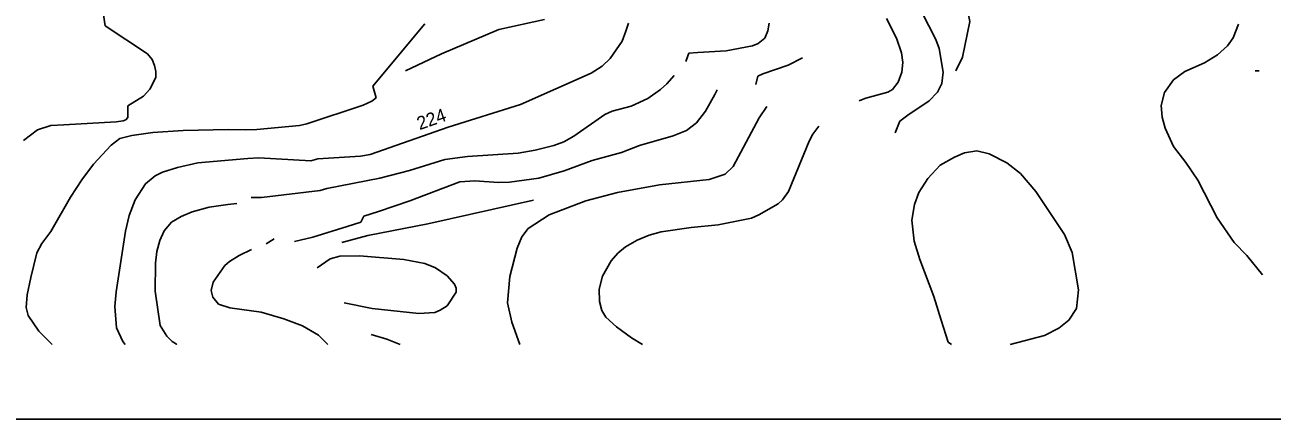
# Model space of a CAD drawing. Extents: x -662500 to -655523, y -1056000 to -1049993.
# Drawn here: x -659735 to -658791, y -1054264 to -1053965 of the extents above; entities that cross this region are included whole.
import ezdxf

# ---------------------------------------------------------------- set-up
doc = ezdxf.new("R2010")
doc.units = 0
for name, color, linetype in [('Vrstva 24', 7, 'Continuous'), ('Vrstva 7', 7, 'Continuous'), ('Vrstva 9', 7, 'Continuous')]:
    doc.layers.add(name, color=color, linetype=linetype)

msp = doc.modelspace()

# ---------------------------------------------------------------- linework, layer by layer
at = {"layer": 'Vrstva 24'}
for points in [[(-659029.99, -1054000), (-659025, -1053989.5), (-659019.5, -1053962.5), (-659023, -1053944.5), (-659039.5, -1053917.5), (-659056, -1053881.5), (-659059.5, -1053854.5), (-659055.5, -1053809.5), (-659054, -1053797.5), (-659058.5, -1053787), (-659062, -1053770.5), (-659080, -1053737.5), (-659081, -1053715), (-659074.5, -1053701.5), (-659063, -1053688), (-659035, -1053672.5)], [(-659446.58, -1054000), (-659419.5, -1053987), (-659376, -1053968.5), (-659341.5, -1053961)], [(-658803.41, -1054000), (-658800.44, -1054000)]]:
    msp.add_lwpolyline(points, dxfattribs=at)
at = {"layer": 'Vrstva 7'}
for p, q in [((-659045.26, -1053976.25), (-659061.21, -1053944.36)), ((-659674.04, -1053965.75), (-659675.2, -1053957.63)), ((-659074.88, -1053975.11), (-659082.43, -1053960.31)), ((-659642.01, -1053987.17), (-659674.04, -1053965.75)), ((-659431.99, -1053964.25), (-659471.32, -1054011.6)), ((-659279.86, -1053969.92), (-659282.58, -1053977.56)), ((-659277.92, -1053963.72), (-659279.86, -1053969.92)), ((-659174.55, -1053975.11), (-659172.27, -1053969.7)), ((-659172.27, -1053969.7), (-659171.41, -1053963.72)), ((-658820.02, -1053974.83), (-658816.03, -1053964.58)), ((-659282.58, -1053977.56), (-659291.58, -1053990.63)), ((-659183.94, -1053981.09), (-659179.67, -1053979.24)), ((-659179.67, -1053979.24), (-659174.55, -1053975.11)), ((-659071.04, -1053986.22), (-659074.88, -1053975.11)), ((-659042.7, -1053983.09), (-659045.26, -1053976.25)), ((-658824.43, -1053981.09), (-658820.02, -1053974.83)), ((-659638.56, -1053991.25), (-659642.01, -1053987.17)), ((-659234.42, -1053992.83), (-659232.23, -1053986.49)), ((-659232.23, -1053986.49), (-659225.23, -1053985.94)), ((-659225.23, -1053985.94), (-659203.88, -1053984.8)), ((-659203.88, -1053984.8), (-659183.94, -1053981.09)), ((-659070.04, -1053993.62), (-659071.04, -1053986.22)), ((-659039.71, -1054000.89), (-659042.7, -1053983.09)), ((-658841.8, -1053993.77), (-658831.98, -1053987.93)), ((-658831.98, -1053987.93), (-658824.43, -1053981.09)), ((-659636.59, -1053995.86), (-659638.56, -1053991.25)), ((-659635.74, -1054000.47), (-659636.59, -1053995.86)), ((-659297.85, -1053996.47), (-659306.11, -1054001.6)), ((-659291.58, -1053990.63), (-659297.85, -1053996.47)), ((-659156.89, -1053995.62), (-659176.06, -1054002.09)), ((-659146.03, -1053990.18), (-659156.89, -1053995.62)), ((-659070.89, -1054001.03), (-659070.04, -1053993.62)), ((-658856.61, -1054000.31), (-658841.8, -1053993.77)), ((-659640.2, -1054013.87), (-659635.8, -1054004.89)), ((-659635.8, -1054004.89), (-659635.74, -1054000.47)), ((-659306.11, -1054001.6), (-659359.64, -1054025.52)), ((-659248.87, -1054009.85), (-659243.29, -1054003.55)), ((-659179.83, -1054003.99), (-659181.53, -1054010.16)), ((-659176.06, -1054002.09), (-659179.83, -1054003.99)), ((-659078.01, -1054013.98), (-659073.6, -1054008.43)), ((-659073.6, -1054008.43), (-659070.89, -1054001.03)), ((-659040.71, -1054009.57), (-659039.71, -1054000.89)), ((-658872.13, -1054016.41), (-658865.15, -1054006.72)), ((-658865.15, -1054006.72), (-658856.61, -1054000.31)), ((-659645.06, -1054019.06), (-659640.2, -1054013.87)), ((-659471.32, -1054011.6), (-659468.87, -1054020.36)), ((-659263.11, -1054020.82), (-659253.57, -1054014.13)), ((-659253.57, -1054014.13), (-659248.87, -1054009.85)), ((-659219.54, -1054030.36), (-659212.46, -1054017.94)), ((-659212.46, -1054017.94), (-659210.61, -1054014.39)), ((-659098.04, -1054020.58), (-659081.43, -1054015.98)), ((-659081.43, -1054015.98), (-659078.01, -1054013.98)), ((-659050.11, -1054022.53), (-659043.84, -1054016.12)), ((-659043.84, -1054016.12), (-659040.71, -1054009.57)), ((-658874.55, -1054026.09), (-658872.13, -1054016.41)), ((-659656.96, -1054026.48), (-659645.06, -1054019.06)), ((-659656.92, -1054035.36), (-659656.96, -1054026.48)), ((-659478.72, -1054026.05), (-659521.42, -1054039.99)), ((-659472.12, -1054022.78), (-659478.72, -1054026.05)), ((-659468.87, -1054020.36), (-659472.12, -1054022.78)), ((-659359.64, -1054025.52), (-659414.32, -1054042.6)), ((-659290.16, -1054030.36), (-659275.92, -1054026.66)), ((-659275.92, -1054026.66), (-659263.11, -1054020.82)), ((-659172.97, -1054027.02), (-659178.82, -1054035.48)), ((-659101.43, -1054021.86), (-659103.28, -1054022.53)), ((-659101.43, -1054021.86), (-659098.04, -1054020.58)), ((-659066.34, -1054033.49), (-659050.11, -1054022.53)), ((-658873.7, -1054034.91), (-658874.55, -1054026.09)), ((-659658.39, -1054037.01), (-659656.92, -1054035.36)), ((-659319.2, -1054049.44), (-659295.85, -1054032.92)), ((-659295.85, -1054032.92), (-659290.16, -1054030.36)), ((-659226.37, -1054039.33), (-659219.54, -1054030.36)), ((-659178.82, -1054035.48), (-659198.61, -1054072.5)), ((-659072.32, -1054038.05), (-659066.34, -1054033.49)), ((-658871.56, -1054043.46), (-658873.7, -1054034.91)), ((-659735.79, -1054052.57), (-659725.31, -1054044.51)), ((-659725.31, -1054044.51), (-659715.27, -1054041.28)), ((-659715.27, -1054041.28), (-659705.34, -1054040.84)), ((-659705.34, -1054040.84), (-659665.75, -1054038.5)), ((-659665.75, -1054038.5), (-659660.47, -1054037.88)), ((-659660.47, -1054037.88), (-659658.39, -1054037.01)), ((-659615.07, -1054045.17), (-659637.85, -1054046.73)), ((-659580.9, -1054044.31), (-659615.07, -1054045.17)), ((-659567.44, -1054044.52), (-659580.9, -1054044.31)), ((-659559.09, -1054044.35), (-659567.44, -1054044.52)), ((-659526.81, -1054041.44), (-659559.09, -1054044.35)), ((-659521.42, -1054039.99), (-659526.81, -1054041.44)), ((-659414.32, -1054042.6), (-659473.37, -1054063.38)), ((-659244.03, -1054049.15), (-659233.92, -1054045.17)), ((-659233.92, -1054045.17), (-659226.37, -1054039.33)), ((-659133.6, -1054041.76), (-659138.38, -1054048.01)), ((-659075.89, -1054046.96), (-659072.32, -1054038.05)), ((-658865.3, -1054057.27), (-658871.56, -1054043.46)), ((-659662.91, -1054051.29), (-659669.6, -1054056.27)), ((-659653.8, -1054049.01), (-659662.91, -1054051.29)), ((-659637.85, -1054046.73), (-659653.8, -1054049.01)), ((-659334.3, -1054056.56), (-659326.89, -1054053.71)), ((-659326.89, -1054053.71), (-659319.2, -1054049.44)), ((-659269.51, -1054056.56), (-659244.03, -1054049.15)), ((-659141.09, -1054053.14), (-659156.61, -1054091.3)), ((-659138.38, -1054048.01), (-659141.09, -1054053.14)), ((-659669.6, -1054056.27), (-659682.99, -1054070.51)), ((-659480.66, -1054064.65), (-659513.11, -1054066.6)), ((-659473.37, -1054063.38), (-659480.66, -1054064.65)), ((-659416.88, -1054067.09), (-659399.79, -1054064.81)), ((-659399.79, -1054064.81), (-659361.35, -1054062.25)), ((-659361.35, -1054062.25), (-659348.54, -1054060.12)), ((-659348.54, -1054060.12), (-659334.3, -1054056.56)), ((-659305.25, -1054067.95), (-659283.04, -1054061.68)), ((-659283.04, -1054061.68), (-659269.51, -1054056.56)), ((-659023.34, -1054061.97), (-659030.91, -1054065.23)), ((-659014.08, -1054060.4), (-659023.34, -1054061.97)), ((-659004.83, -1054062.68), (-659014.08, -1054060.4)), ((-658991.45, -1054069.66), (-659004.83, -1054062.68)), ((-658855.76, -1054069.37), (-658865.3, -1054057.27)), ((-659682.99, -1054070.51), (-659691.79, -1054082.38)), ((-659619.34, -1054073.07), (-659630.73, -1054076.77)), ((-659603.97, -1054069.66), (-659619.34, -1054073.07)), ((-659565.93, -1054066.43), (-659603.97, -1054069.66)), ((-659557.66, -1054065.94), (-659565.93, -1054066.43)), ((-659518.28, -1054068.13), (-659557.66, -1054065.94)), ((-659513.11, -1054066.6), (-659518.28, -1054068.13)), ((-659443.65, -1054075.35), (-659416.88, -1054067.09)), ((-659326.61, -1054075.64), (-659305.25, -1054067.95)), ((-659198.61, -1054072.5), (-659204.73, -1054078.2)), ((-659041.79, -1054071.31), (-659051.1, -1054081.47)), ((-659030.91, -1054065.23), (-659041.79, -1054071.31)), ((-658981.05, -1054077.63), (-658991.45, -1054069.66)), ((-658846.79, -1054082.75), (-658855.76, -1054069.37)), ((-659691.79, -1054082.38), (-659700.22, -1054095.57)), ((-659636.29, -1054079.48), (-659643.55, -1054085.6)), ((-659630.73, -1054076.77), (-659636.29, -1054079.48)), ((-659506.19, -1054089.05), (-659466.14, -1054081.33)), ((-659466.14, -1054081.33), (-659443.65, -1054075.35)), ((-659443.5, -1054098.42), (-659405.63, -1054084.03)), ((-659405.63, -1054084.03), (-659394.1, -1054083.32)), ((-659394.1, -1054083.32), (-659376.16, -1054084.46)), ((-659367.9, -1054084.18), (-659345.69, -1054081.33)), ((-659345.69, -1054081.33), (-659326.61, -1054075.64)), ((-659216.69, -1054082.33), (-659254.28, -1054086.17)), ((-659204.73, -1054078.2), (-659216.69, -1054082.33)), ((-659051.1, -1054081.47), (-659057.94, -1054092.15)), ((-658969.38, -1054091.3), (-658981.05, -1054077.63)), ((-658832.12, -1054111.23), (-658846.79, -1054082.75)), ((-659643.55, -1054085.6), (-659651.24, -1054097.56)), ((-659555.67, -1054095.84), (-659511.35, -1054090.69)), ((-659511.35, -1054090.69), (-659506.19, -1054089.05)), ((-659376.16, -1054084.46), (-659367.9, -1054084.18)), ((-659286.17, -1054092.01), (-659310.09, -1054098.42)), ((-659254.28, -1054086.17), (-659286.17, -1054092.01)), ((-659156.61, -1054091.3), (-659161.31, -1054097.7)), ((-659057.94, -1054092.15), (-659061.35, -1054101.12)), ((-658947.63, -1054123.84), (-658969.38, -1054091.3)), ((-659700.22, -1054095.57), (-659715.18, -1054121.59)), ((-659651.24, -1054097.56), (-659655.79, -1054109.52)), ((-659595.42, -1054103.11), (-659581.19, -1054101.26)), ((-659581.19, -1054101.26), (-659574.44, -1054100.4)), ((-659563.56, -1054095.9), (-659555.67, -1054095.84)), ((-659467.07, -1054106.44), (-659443.5, -1054098.42)), ((-659349.82, -1054097.85), (-659429.69, -1054115.79)), ((-659310.09, -1054098.42), (-659338, -1054109.09)), ((-659164.58, -1054100.55), (-659179.1, -1054109.09)), ((-659161.31, -1054097.7), (-659164.58, -1054100.55)), ((-659061.35, -1054101.12), (-659063.35, -1054112.94)), ((-659655.79, -1054109.52), (-659658.64, -1054121.48)), ((-659623.76, -1054114.65), (-659616.5, -1054110.38)), ((-659616.5, -1054110.38), (-659608.1, -1054106.82)), ((-659608.1, -1054106.82), (-659595.42, -1054103.11)), ((-659480.55, -1054114.56), (-659478.32, -1054110.13)), ((-659478.32, -1054110.13), (-659467.07, -1054106.44)), ((-659338, -1054109.09), (-659353.66, -1054119.35)), ((-659184.66, -1054111.52), (-659209.86, -1054116.5)), ((-659179.1, -1054109.09), (-659184.66, -1054111.52)), ((-658819.16, -1054130.02), (-658832.12, -1054111.23)), ((-659715.18, -1054121.59), (-659721.91, -1054130.72)), ((-659658.64, -1054121.48), (-659665.62, -1054167.33)), ((-659632.58, -1054128.32), (-659629.31, -1054121.05)), ((-659629.31, -1054121.05), (-659623.76, -1054114.65)), ((-659516.83, -1054126.04), (-659490.92, -1054117.78)), ((-659490.92, -1054117.78), (-659480.55, -1054114.56)), ((-659429.69, -1054115.79), (-659475.26, -1054124.61)), ((-659353.66, -1054119.35), (-659358.65, -1054125.75)), ((-659230.36, -1054118.49), (-659253.14, -1054121.91)), ((-659209.86, -1054116.5), (-659230.36, -1054118.49)), ((-659063.35, -1054112.94), (-659061.64, -1054128.89)), ((-659721.91, -1054130.72), (-659725.67, -1054137.71)), ((-659634.86, -1054136.86), (-659632.58, -1054128.32)), ((-659552.12, -1054130.93), (-659546.03, -1054127.16)), ((-659530.64, -1054129.19), (-659516.83, -1054126.04)), ((-659475.26, -1054124.61), (-659494.97, -1054129.88)), ((-659358.65, -1054125.75), (-659362.2, -1054134.15)), ((-659271.37, -1054128.17), (-659280.19, -1054133.3)), ((-659262.25, -1054124.47), (-659271.37, -1054128.17)), ((-659253.14, -1054121.91), (-659262.25, -1054124.47)), ((-659061.64, -1054128.89), (-659057.22, -1054142.84)), ((-658941.9, -1054137.57), (-658947.63, -1054123.84)), ((-658809.77, -1054139.85), (-658819.16, -1054130.02)), ((-659725.67, -1054137.71), (-659730.28, -1054156.57)), ((-659635.86, -1054145.69), (-659634.86, -1054136.86)), ((-659579.9, -1054144.26), (-659572.64, -1054139.71)), ((-659572.64, -1054139.71), (-659563.14, -1054135.23)), ((-659496.33, -1054140.42), (-659503.73, -1054142.27)), ((-659481.52, -1054139.99), (-659496.33, -1054140.42)), ((-659447.92, -1054142.84), (-659481.52, -1054139.99)), ((-659362.2, -1054134.15), (-659367.61, -1054155.65)), ((-659285.89, -1054138.14), (-659291.01, -1054143.83)), ((-659280.19, -1054133.3), (-659285.89, -1054138.14)), ((-658937.06, -1054165.91), (-658941.9, -1054137.57)), ((-658797.74, -1054154.46), (-658809.77, -1054139.85)), ((-659636.29, -1054166.76), (-659635.86, -1054145.69)), ((-659592.15, -1054159.93), (-659583.32, -1054147.4)), ((-659583.32, -1054147.4), (-659579.9, -1054144.26)), ((-659503.73, -1054142.27), (-659513.62, -1054149.02)), ((-659431.97, -1054145.97), (-659447.92, -1054142.84)), ((-659424, -1054149.1), (-659431.97, -1054145.97)), ((-659415.17, -1054155.08), (-659424, -1054149.1)), ((-659291.01, -1054143.83), (-659297.56, -1054155.37)), ((-659057.22, -1054142.84), (-659046.69, -1054170.75)), ((-659730.28, -1054156.57), (-659733.09, -1054169.49)), ((-659409.47, -1054161.49), (-659415.17, -1054155.08)), ((-659367.61, -1054155.65), (-659369.32, -1054175.59)), ((-659297.56, -1054155.37), (-659300.15, -1054165.42)), ((-659665.62, -1054167.33), (-659666.61, -1054178.43)), ((-659632.3, -1054192.81), (-659636.29, -1054166.76)), ((-659593.71, -1054166.19), (-659592.15, -1054159.93)), ((-659592.58, -1054171.46), (-659593.71, -1054166.19)), ((-659415.17, -1054177.86), (-659408.19, -1054167.61)), ((-659408.19, -1054164.48), (-659409.47, -1054161.49)), ((-659408.19, -1054167.61), (-659408.19, -1054164.48)), ((-659300.15, -1054165.42), (-659299.84, -1054174.73)), ((-658938.56, -1054179.96), (-658937.06, -1054165.91)), ((-659733.09, -1054169.49), (-659733.77, -1054179.11)), ((-659666.61, -1054178.43), (-659665.47, -1054194.67)), ((-659588.31, -1054176.58), (-659592.58, -1054171.46)), ((-659579.76, -1054179.43), (-659588.31, -1054176.58)), ((-659493.11, -1054175.7), (-659471.84, -1054179.86)), ((-659420.3, -1054181.28), (-659415.17, -1054177.86)), ((-659369.32, -1054175.59), (-659366.19, -1054190.39)), ((-659299.84, -1054174.73), (-659298.13, -1054181.57)), ((-659046.69, -1054170.75), (-659040.99, -1054188.69)), ((-659733.77, -1054179.11), (-659732.32, -1054185.33)), ((-659732.32, -1054185.33), (-659724.19, -1054197.22)), ((-659555.84, -1054182.85), (-659579.76, -1054179.43)), ((-659538.76, -1054187.83), (-659555.84, -1054182.85)), ((-659524.52, -1054192.96), (-659538.76, -1054187.83)), ((-659471.84, -1054179.86), (-659436.53, -1054183.84)), ((-659436.53, -1054183.84), (-659424.57, -1054182.99)), ((-659424.57, -1054182.99), (-659420.3, -1054181.28)), ((-659298.13, -1054181.57), (-659295, -1054186.41)), ((-659295, -1054186.41), (-659287.03, -1054193.95)), ((-658944.46, -1054188.69), (-658938.56, -1054179.96)), ((-659724.19, -1054197.22), (-659714.21, -1054207.12)), ((-659665.47, -1054194.67), (-659660.78, -1054204.92)), ((-659627.32, -1054200.79), (-659632.3, -1054192.81)), ((-659512.55, -1054200.11), (-659524.52, -1054192.96)), ((-659366.19, -1054190.39), (-659360.17, -1054207.12)), ((-659287.03, -1054193.95), (-659275.64, -1054202.07)), ((-659040.99, -1054188.69), (-659035.7, -1054205.39)), ((-658962.97, -1054200.36), (-658952.01, -1054194.95)), ((-658952.01, -1054194.95), (-658944.46, -1054188.69)), ((-659660.78, -1054204.92), (-659658.9, -1054207.12)), ((-659623.33, -1054204.92), (-659627.32, -1054200.79)), ((-659619.91, -1054207.05), (-659623.33, -1054204.92)), ((-659505.36, -1054207.12), (-659512.55, -1054200.11)), ((-659460.73, -1054203.07), (-659472.64, -1054199.57)), ((-659450.73, -1054207.12), (-659460.73, -1054203.07)), ((-659275.64, -1054202.07), (-659267.32, -1054207.12)), ((-659035.7, -1054205.39), (-659033.32, -1054207.12)), ((-658988.81, -1054207.12), (-658962.97, -1054200.36)), ((-659619.91, -1054207.05), (-659619.75, -1054207.12))]:
    msp.add_line(p, q, dxfattribs=at)
at = {"layer": 'Vrstva 9'}
msp.add_line((-657738.32, -1054263.7), (-661727.53, -1054263.7), dxfattribs=at)

# ---------------------------------------------------------------- texts
at = {"layer": 'Vrstva 7'}
msp.add_text('224', height=10, rotation=19.38688, dxfattribs=at).set_placement((-659435.95, -1054044.91))

doc.saveas('drawing.dxf')
